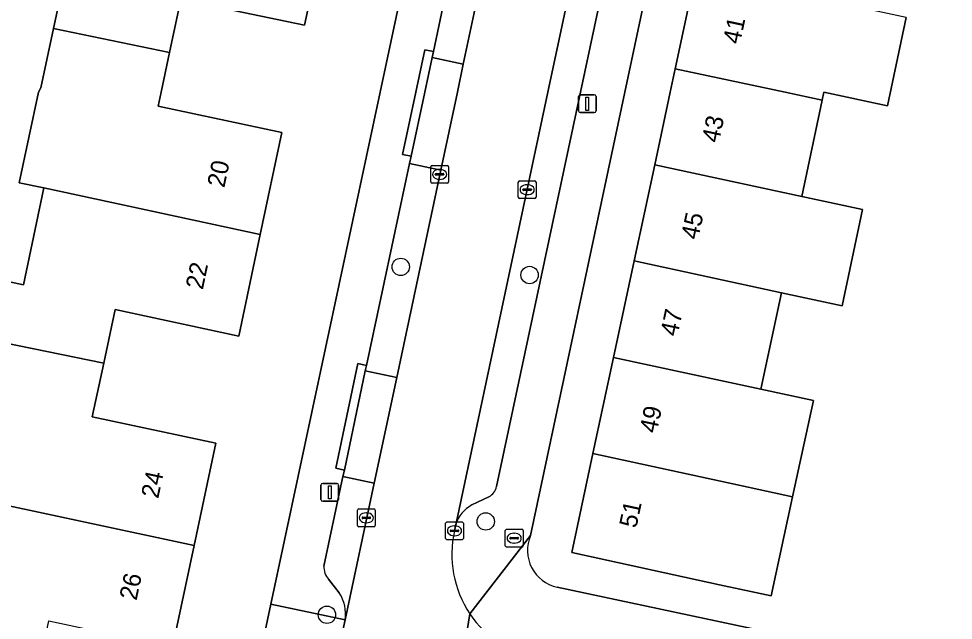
# Model space of a CAD drawing. Extents: x 160455 to 162082, y 388339 to 389736.
# Drawn here: x 161640.4 to 161693.1, y 388470.3 to 388504.1 of the extents above; entities that cross this region are included whole.
import ezdxf

# ---------------------------------------------------------------- set-up
doc = ezdxf.new("R2010")
doc.units = 0
for name, color, linetype in [('IMGEO_Boom', 7, 'Continuous'), ('IMGEO_Brandkraan', 7, 'Continuous'), ('IMGEO_Erf', 7, 'Continuous'), ('IMGEO_Kolk', 7, 'Continuous'), ('IMGEO_Lichtmast', 7, 'Continuous'), ('IMGEO_Pand', 7, 'Continuous'), ('IMGEO_Pand_nummerreeks', 7, 'Continuous'), ('IMGEO_Parkeervlak_open', 7, 'Continuous'), ('IMGEO_Rijbaan_lokaal_open', 7, 'Continuous'), ('IMGEO_Voetpad_open', 7, 'Continuous')]:
    doc.layers.add(name, color=color, linetype=linetype)

msp = doc.modelspace()

# ---------------------------------------------------------------- linework, layer by layer
at = {"layer": 'IMGEO_Boom'}
for centre in [(161661.953, 388490.165), (161669.216, 388489.706), (161666.742, 388475.82), (161657.791, 388470.563)]:
    msp.add_circle(centre, 0.489, dxfattribs=at)
at = {"layer": 'IMGEO_Brandkraan'}
for p, q in [((161667.846, 388474.455), (161667.846, 388475.307)), ((161667.921, 388475.381), (161668.773, 388475.381)), ((161668.334, 388475.161), (161668.359, 388475.161)), ((161668.847, 388475.307), (161668.847, 388474.455)), ((161668.105, 388474.875), (161668.105, 388474.887)), ((161668.543, 388474.838), (161668.145, 388474.838)), ((161668.148, 388474.924), (161668.546, 388474.924)), ((161668.357, 388474.601), (161668.332, 388474.601)), ((161668.589, 388474.887), (161668.589, 388474.875)), ((161668.773, 388474.381), (161667.921, 388474.381))]:
    msp.add_line(p, q, dxfattribs=at)
for points in [[(161667.846, 388474.455), (161667.846, 388475.307)], [(161667.921, 388475.381), (161668.773, 388475.381)], [(161668.847, 388475.307), (161668.847, 388474.455)], [(161668.773, 388474.381), (161667.921, 388474.381)]]:
    msp.add_lwpolyline(points, dxfattribs=at)
for centre, radius, start, end in [((161667.923, 388475.305), 0.0765, 91.552, 178.448), ((161667.923, 388475.305), 0.0765, 91.552, 178.448), ((161668.771, 388475.305), 0.0765, 1.552, 88.448), ((161668.771, 388475.305), 0.0765, 1.552, 88.448), ((161667.923, 388474.457), 0.0765, 181.552, 268.448), ((161667.923, 388474.457), 0.0765, 181.552, 268.448), ((161668.145, 388474.884), 0.0403, 85.8775, 175.7526), ((161668.142, 388474.874), 0.0366, 178.938, 274.7102), ((161668.546, 388474.881), 0.043, 264.8664, 352.4533), ((161668.55, 388474.886), 0.0386, 1.7309, 96.639), ((161668.771, 388474.457), 0.0765, 271.552, 358.448), ((161668.771, 388474.457), 0.0765, 271.552, 358.448)]:
    msp.add_arc(centre, radius, start, end, dxfattribs=at)
for centre, major_axis, ratio, start_param, end_param in [((161668.333, 388474.881), (-0.387, 0.002), 0.722429, 4.712389, 7.853982), ((161668.358, 388474.881), (-0.39, 0.002), 0.717154, 1.570796, 4.712389)]:
    msp.add_ellipse(centre, major_axis=major_axis, ratio=ratio, start_param=start_param, end_param=end_param, dxfattribs=at)
at = {"layer": 'IMGEO_Erf'}
for points in [[(161639.354, 388489.429), (161640.676, 388489.148), (161641.839, 388494.61), (161640.446, 388494.907), (161641.529, 388500), (161641.657, 388500.246), (161642.37, 388503.591), (161643.082, 388506.936), (161644.236, 388512.354), (161644.82, 388515.078), (161645.39, 388517.773), (161646.09, 388521.08), (161647.236, 388526.499), (161647.961, 388529.883), (161649.122, 388535.3), (161649.833, 388538.63), (161646.661, 388539.296), (161648.518, 388547.998), (161651.69, 388547.335), (161655.461, 388546.547), (161656.623, 388552.017), (161652.852, 388552.818), (161653.405, 388555.415)], [(161650.812, 388453.278), (161651.277, 388455.458), (161654.63, 388471.167), (161660.783, 388500), (161672.397, 388554.42)], [(161680.852, 388529.503), (161674.577, 388500), (161669.267, 388475.037)], [(161657.759, 388509.506), (161656.526, 388503.773), (161649.563, 388505.251), (161648.922, 388502.234), (161648.448, 388500), (161648.282, 388499.216), (161655.245, 388497.738), (161654.031, 388491.99), (161652.821, 388486.263), (161645.858, 388487.756), (161645.211, 388484.739), (161644.564, 388481.721), (161651.527, 388480.228), (161650.298, 388474.463), (161649.079, 388468.746)], [(161690.451, 388504.207), (161689.396, 388499.239), (161685.811, 388500), (161685.716, 388499.551), (161684.564, 388494.124), (161687.987, 388493.398), (161686.835, 388487.971), (161683.412, 388488.697), (161682.26, 388483.27), (161685.215, 388482.632), (161684.038, 388477.21), (161682.827, 388471.63), (161679.923, 388472.26), (161671.588, 388474.069), (161672.783, 388479.645), (161673.945, 388485.066), (161675.109, 388490.496), (161676.271, 388495.917), (161677.146, 388500), (161677.431, 388501.328), (161678.594, 388506.758)], [(161670.764, 388472.111), (161709.904, 388463.799), (161745.143, 388456.356)]]:
    msp.add_lwpolyline(points, dxfattribs=at)
msp.add_arc((161671.234, 388474.197), 2.138, 156.8762, 257.3142, dxfattribs=at)
at = {"layer": 'IMGEO_Kolk'}
for p, q in [((161663.639, 388494.949), (161663.639, 388495.801)), ((161663.714, 388495.875), (161664.566, 388495.875)), ((161664.127, 388495.655), (161664.152, 388495.655)), ((161664.64, 388495.801), (161664.64, 388494.949)), ((161663.898, 388495.369), (161663.898, 388495.381)), ((161664.336, 388495.332), (161663.938, 388495.332)), ((161663.941, 388495.418), (161664.339, 388495.418)), ((161664.15, 388495.095), (161664.125, 388495.095)), ((161664.382, 388495.381), (161664.382, 388495.369)), ((161668.653, 388495.012), (161669.505, 388495.012)), ((161664.566, 388494.875), (161663.714, 388494.875)), ((161668.578, 388494.086), (161668.578, 388494.938)), ((161668.837, 388494.506), (161668.837, 388494.518)), ((161669.275, 388494.469), (161668.877, 388494.469)), ((161668.88, 388494.555), (161669.278, 388494.555)), ((161669.066, 388494.792), (161669.091, 388494.792)), ((161669.321, 388494.518), (161669.321, 388494.506)), ((161669.579, 388494.938), (161669.579, 388494.086)), ((161669.505, 388494.012), (161668.653, 388494.012)), ((161669.089, 388494.232), (161669.064, 388494.232)), ((161659.585, 388476.526), (161660.437, 388476.526)), ((161659.51, 388475.6), (161659.51, 388476.452)), ((161659.769, 388476.02), (161659.769, 388476.032)), ((161659.812, 388476.069), (161660.21, 388476.069)), ((161659.998, 388476.306), (161660.023, 388476.306)), ((161660.253, 388476.032), (161660.253, 388476.02)), ((161660.511, 388476.452), (161660.511, 388475.6)), ((161660.437, 388475.526), (161659.585, 388475.526)), ((161660.207, 388475.983), (161659.809, 388475.983)), ((161660.021, 388475.746), (161659.996, 388475.746)), ((161664.48, 388474.868), (161664.48, 388475.72)), ((161664.555, 388475.794), (161665.407, 388475.794)), ((161664.968, 388475.574), (161664.993, 388475.574)), ((161665.481, 388475.72), (161665.481, 388474.868)), ((161664.739, 388475.288), (161664.739, 388475.3)), ((161665.177, 388475.251), (161664.779, 388475.251)), ((161664.782, 388475.337), (161665.18, 388475.337)), ((161664.991, 388475.014), (161664.966, 388475.014)), ((161665.223, 388475.3), (161665.223, 388475.288)), ((161665.407, 388474.794), (161664.555, 388474.794))]:
    msp.add_line(p, q, dxfattribs=at)
for points in [[(161663.639, 388494.949), (161663.639, 388495.801)], [(161663.714, 388495.875), (161664.566, 388495.875)], [(161664.64, 388495.801), (161664.64, 388494.949)], [(161668.653, 388495.012), (161669.505, 388495.012)], [(161664.566, 388494.875), (161663.714, 388494.875)], [(161668.578, 388494.086), (161668.578, 388494.938)], [(161669.579, 388494.938), (161669.579, 388494.086)], [(161669.505, 388494.012), (161668.653, 388494.012)], [(161659.585, 388476.526), (161660.437, 388476.526)], [(161659.51, 388475.6), (161659.51, 388476.452)], [(161660.511, 388476.452), (161660.511, 388475.6)], [(161660.437, 388475.526), (161659.585, 388475.526)], [(161664.48, 388474.868), (161664.48, 388475.72)], [(161664.555, 388475.794), (161665.407, 388475.794)], [(161665.481, 388475.72), (161665.481, 388474.868)], [(161665.407, 388474.794), (161664.555, 388474.794)]]:
    msp.add_lwpolyline(points, dxfattribs=at)
for centre, radius, start, end in [((161663.716, 388495.799), 0.0765, 91.552, 178.448), ((161663.716, 388495.799), 0.0765, 91.552, 178.448), ((161664.564, 388495.799), 0.0765, 1.552, 88.448), ((161664.564, 388495.799), 0.0765, 1.552, 88.448), ((161663.938, 388495.378), 0.0403, 85.8775, 175.7526), ((161663.935, 388495.368), 0.0366, 178.938, 274.7102), ((161664.339, 388495.375), 0.043, 264.8664, 352.4533), ((161664.343, 388495.38), 0.0386, 1.7309, 96.639), ((161668.655, 388494.936), 0.0765, 91.552, 178.448), ((161668.655, 388494.936), 0.0765, 91.552, 178.448), ((161669.503, 388494.936), 0.0765, 1.552, 88.448), ((161669.503, 388494.936), 0.0765, 1.552, 88.448), ((161663.716, 388494.951), 0.0765, 181.552, 268.448), ((161663.716, 388494.951), 0.0765, 181.552, 268.448), ((161664.564, 388494.951), 0.0765, 271.552, 358.448), ((161664.564, 388494.951), 0.0765, 271.552, 358.448), ((161668.877, 388494.515), 0.0403, 85.8775, 175.7526), ((161668.874, 388494.505), 0.0366, 178.938, 274.7102), ((161669.278, 388494.512), 0.043, 264.8664, 352.4533), ((161669.282, 388494.517), 0.0386, 1.7309, 96.639), ((161668.655, 388494.088), 0.0765, 181.552, 268.448), ((161668.655, 388494.088), 0.0765, 181.552, 268.448), ((161669.503, 388494.088), 0.0765, 271.552, 358.448), ((161669.503, 388494.088), 0.0765, 271.552, 358.448), ((161659.587, 388476.45), 0.0765, 91.552, 178.448), ((161659.587, 388476.45), 0.0765, 91.552, 178.448), ((161660.435, 388476.45), 0.0765, 1.552, 88.448), ((161660.435, 388476.45), 0.0765, 1.552, 88.448), ((161659.809, 388476.029), 0.0403, 85.8775, 175.7526), ((161659.806, 388476.019), 0.0366, 178.938, 274.7102), ((161660.21, 388476.026), 0.043, 264.8664, 352.4533), ((161660.214, 388476.031), 0.0386, 1.7309, 96.639), ((161659.587, 388475.602), 0.0765, 181.552, 268.448), ((161659.587, 388475.602), 0.0765, 181.552, 268.448), ((161660.435, 388475.602), 0.0765, 271.552, 358.448), ((161660.435, 388475.602), 0.0765, 271.552, 358.448), ((161664.557, 388475.718), 0.0765, 91.552, 178.448), ((161664.557, 388475.718), 0.0765, 91.552, 178.448), ((161665.405, 388475.718), 0.0765, 1.552, 88.448), ((161665.405, 388475.718), 0.0765, 1.552, 88.448), ((161664.779, 388475.297), 0.0403, 85.8775, 175.7526), ((161664.776, 388475.287), 0.0366, 178.938, 274.7102), ((161665.18, 388475.294), 0.043, 264.8664, 352.4533), ((161665.184, 388475.299), 0.0386, 1.7309, 96.639), ((161664.557, 388474.87), 0.0765, 181.552, 268.448), ((161664.557, 388474.87), 0.0765, 181.552, 268.448), ((161665.405, 388474.87), 0.0765, 271.552, 358.448), ((161665.405, 388474.87), 0.0765, 271.552, 358.448)]:
    msp.add_arc(centre, radius, start, end, dxfattribs=at)
for centre, major_axis, ratio, start_param, end_param in [((161664.126, 388495.375), (-0.387, 0.002), 0.722429, 4.712389, 7.853982), ((161664.151, 388495.375), (-0.39, 0.002), 0.717154, 1.570796, 4.712389), ((161669.065, 388494.512), (-0.387, 0.002), 0.722429, 4.712389, 7.853982), ((161669.09, 388494.512), (-0.39, 0.002), 0.717154, 1.570796, 4.712389), ((161659.997, 388476.026), (-0.387, 0.002), 0.722429, 4.712389, 7.853982), ((161660.022, 388476.026), (-0.39, 0.002), 0.717154, 1.570796, 4.712389), ((161664.967, 388475.294), (-0.387, 0.002), 0.722429, 4.712389, 7.853982), ((161664.992, 388475.294), (-0.39, 0.002), 0.717154, 1.570796, 4.712389)]:
    msp.add_ellipse(centre, major_axis=major_axis, ratio=ratio, start_param=start_param, end_param=end_param, dxfattribs=at)
at = {"layer": 'IMGEO_Lichtmast'}
for p, q in [((161671.975, 388498.958), (161671.975, 388499.758)), ((161671.975, 388499.758), (161671.975, 388498.958)), ((161672.075, 388499.858), (161672.865, 388499.858)), ((161672.865, 388499.858), (161672.075, 388499.858)), ((161672.965, 388499.758), (161672.965, 388498.958)), ((161672.965, 388498.958), (161672.965, 388499.758)), ((161672.865, 388498.858), (161672.075, 388498.858)), ((161672.075, 388498.858), (161672.865, 388498.858)), ((161657.454, 388477.062), (161657.454, 388477.862)), ((161657.454, 388477.862), (161657.454, 388477.062)), ((161657.554, 388477.962), (161658.344, 388477.962)), ((161658.344, 388477.962), (161657.554, 388477.962)), ((161658.444, 388477.862), (161658.444, 388477.062)), ((161658.444, 388477.062), (161658.444, 388477.862)), ((161658.344, 388476.962), (161657.554, 388476.962)), ((161657.554, 388476.962), (161658.344, 388476.962))]:
    msp.add_line(p, q, dxfattribs=at)
for points in [[(161672.395, 388499.733), (161672.545, 388499.733), (161672.545, 388498.983), (161672.395, 388498.983), (161672.395, 388499.733)], [(161657.874, 388477.837), (161658.024, 388477.837), (161658.024, 388477.087), (161657.874, 388477.087), (161657.874, 388477.837)]]:
    msp.add_lwpolyline(points, dxfattribs=at)
for centre, start, end in [((161672.075, 388499.758), 90, 180), ((161672.075, 388499.758), 90, 180), ((161672.865, 388499.758), 0, 90), ((161672.865, 388499.758), 360, 90), ((161672.075, 388498.958), 180, 270), ((161672.075, 388498.958), 180, 270), ((161672.865, 388498.958), 270, 0), ((161672.865, 388498.958), 270, 0), ((161657.554, 388477.862), 90, 180), ((161657.554, 388477.862), 90, 180), ((161658.344, 388477.862), 0, 90), ((161658.344, 388477.862), 360, 90), ((161657.554, 388477.062), 180, 270), ((161657.554, 388477.062), 180, 270), ((161658.344, 388477.062), 270, 0), ((161658.344, 388477.062), 270, 0)]:
    msp.add_arc(centre, 0.1, start, end, dxfattribs=at)
at = {"layer": 'IMGEO_Pand'}
for points in [[(161648.922, 388502.234), (161649.563, 388505.251), (161656.526, 388503.773), (161657.759, 388509.506), (161647.989, 388511.555), (161644.236, 388512.354), (161643.082, 388506.936), (161642.37, 388503.591)], [(161690.451, 388504.207), (161678.594, 388506.758), (161677.431, 388501.328), (161683.623, 388500), (161685.716, 388499.551), (161685.811, 388500), (161689.396, 388499.239)], [(161641.839, 388494.61), (161654.031, 388491.99), (161655.245, 388497.738), (161648.282, 388499.216), (161648.448, 388500), (161648.922, 388502.234), (161642.37, 388503.591), (161641.657, 388500.246), (161641.529, 388500), (161640.446, 388494.907)], [(161684.564, 388494.124), (161685.716, 388499.551), (161683.623, 388500), (161677.431, 388501.328), (161677.146, 388500), (161676.271, 388495.917)], [(161684.564, 388494.124), (161676.271, 388495.917), (161675.109, 388490.496), (161683.412, 388488.697), (161686.835, 388487.971), (161687.987, 388493.398)], [(161641.839, 388494.61), (161640.676, 388489.148), (161639.354, 388489.429), (161636.268, 388490.086), (161635.547, 388486.702), (161645.211, 388484.739), (161645.858, 388487.756), (161652.821, 388486.263), (161654.031, 388491.99)], [(161682.26, 388483.27), (161683.412, 388488.697), (161675.109, 388490.496), (161673.945, 388485.066)], [(161645.211, 388484.739), (161635.547, 388486.702), (161634.856, 388483.455), (161637.942, 388482.798), (161638.638, 388482.65), (161637.478, 388477.206), (161650.298, 388474.463), (161651.527, 388480.228), (161644.564, 388481.721)], [(161682.26, 388483.27), (161673.945, 388485.066), (161672.783, 388479.645), (161681.109, 388477.844), (161684.038, 388477.21), (161685.215, 388482.632)], [(161684.038, 388477.21), (161681.109, 388477.844), (161672.783, 388479.645), (161671.588, 388474.069), (161679.923, 388472.26), (161682.827, 388471.63)], [(161641.476, 388467.175), (161642.117, 388470.215), (161647.494, 388469.08), (161649.079, 388468.746), (161650.298, 388474.463), (161637.478, 388477.206), (161636.782, 388477.354), (161635.64, 388471.989), (161632.528, 388472.652), (161631.797, 388469.219), (161634.909, 388468.557)]]:
    msp.add_lwpolyline(points, close=True, dxfattribs=at)
at = {"layer": 'IMGEO_Parkeervlak_open'}
for points in [[(161676.532, 388529.435), (161670.25, 388500), (161665.05, 388475.64)], [(161667.357, 388477.787), (161672.093, 388500), (161677.674, 388526.175)], [(161660.456, 388477.983), (161658.695, 388478.358), (161657.621, 388473.308)], [(161658.815, 388470.274), (161660.456, 388477.983)], [(161665.959, 388476.752), (161666.916, 388477.205)], [(161657.877, 388472.562), (161658.479, 388471.794)]]:
    msp.add_lwpolyline(points, dxfattribs=at)
for points in [[(161667.887, 388512.899), (161666.103, 388513.279), (161663.793, 388502.292), (161663.721, 388501.953), (161665.478, 388501.579)], [(161665.142, 388500), (161665.478, 388501.579), (161663.721, 388501.953), (161663.303, 388500), (161662.533, 388496.394), (161662.445, 388495.984), (161664.207, 388495.609)], [(161664.207, 388495.609), (161662.445, 388495.984), (161660.016, 388484.615), (161659.952, 388484.313), (161661.724, 388483.939)], [(161661.724, 388483.939), (161659.952, 388484.313), (161658.772, 388478.72), (161658.695, 388478.358), (161660.456, 388477.983)]]:
    msp.add_lwpolyline(points, close=True, dxfattribs=at)
for centre, radius, start, end in [((161666.501, 388477.978), 0.877, 298.2492, 347.4461), ((161666.888, 388475.065), 1.926, 118.838, 162.6337), ((161658.678, 388473.254), 1.058, 177.063, 220.8177), ((161656.754, 388470.616), 2.089, 350.586, 34.3438)]:
    msp.add_arc(centre, radius, start, end, dxfattribs=at)
at = {"layer": 'IMGEO_Rijbaan_lokaal_open'}
for points in [[(161670.25, 388500), (161676.532, 388529.435), (161676.583, 388529.672), (161671.685, 388530.74), (161669.138, 388518.775), (161667.887, 388512.899), (161665.478, 388501.579), (161665.142, 388500), (161664.207, 388495.609), (161661.724, 388483.939), (161660.456, 388477.983), (161658.815, 388470.274), (161658.024, 388466.75), (161656.797, 388460.84), (161656.255, 388458.38), (161655.492, 388454.745)], [(161664.976, 388475.294), (161665.05, 388475.64), (161670.25, 388500)], [(161665.84, 388470.627), (161664.549, 388462.532)], [(161664.549, 388462.532), (161665.84, 388470.627)]]:
    msp.add_lwpolyline(points, dxfattribs=at)
for centre, radius, start, end in [((161670.915, 388473.98), 6.083, 167.5262, 213.4506), ((161670.912, 388473.979), 6.08, 213.4608, 259.4135)]:
    msp.add_arc(centre, radius, start, end, dxfattribs=at)
at = {"layer": 'IMGEO_Voetpad_open'}
for points in [[(161672.397, 388554.42), (161660.783, 388500), (161654.63, 388471.167), (161658.815, 388470.274)], [(161665.84, 388470.627), (161669.267, 388475.037), (161674.577, 388500), (161680.852, 388529.503), (161679.279, 388534.083)], [(161677.674, 388526.175), (161672.093, 388500), (161667.357, 388477.787)], [(161657.621, 388473.308), (161658.695, 388478.358), (161658.772, 388478.72), (161658.283, 388478.823), (161659.527, 388484.718), (161660.016, 388484.615), (161662.445, 388495.984), (161662.533, 388496.394), (161662.046, 388496.498), (161662.794, 388500), (161663.305, 388502.396), (161663.793, 388502.292), (161666.103, 388513.279)], [(161666.916, 388477.205), (161665.959, 388476.752)], [(161665.05, 388475.64), (161664.976, 388475.294)], [(161669.267, 388475.037), (161665.84, 388470.627)], [(161658.479, 388471.794), (161657.877, 388472.562)], [(161745.143, 388456.356), (161709.904, 388463.799), (161670.764, 388472.111)], [(161656.255, 388458.38), (161656.797, 388460.84), (161656.308, 388460.941), (161657.535, 388466.851), (161658.024, 388466.75), (161658.815, 388470.274), (161654.63, 388471.167), (161651.277, 388455.458), (161650.812, 388453.278)]]:
    msp.add_lwpolyline(points, dxfattribs=at)
for points in [[(161663.303, 388500), (161663.721, 388501.953), (161663.793, 388502.292), (161663.305, 388502.396), (161662.794, 388500), (161662.046, 388496.498), (161662.533, 388496.394)], [(161659.952, 388484.313), (161660.016, 388484.615), (161659.527, 388484.718), (161658.283, 388478.823), (161658.772, 388478.72)]]:
    msp.add_lwpolyline(points, close=True, dxfattribs=at)
for centre, radius, start, end in [((161666.501, 388477.978), 0.877, 298.2492, 347.4461), ((161666.888, 388475.065), 1.926, 118.838, 162.6337), ((161670.915, 388473.98), 6.083, 167.5262, 213.4506), ((161671.234, 388474.197), 2.138, 156.8762, 257.3142), ((161658.678, 388473.254), 1.058, 177.063, 220.8177), ((161656.754, 388470.616), 2.089, 350.586, 34.3438), ((161670.912, 388473.979), 6.08, 213.4608, 259.4135)]:
    msp.add_arc(centre, radius, start, end, dxfattribs=at)

# ---------------------------------------------------------------- texts
at = {"layer": 'IMGEO_Pand_nummerreeks'}
for s, rotation, p in [('41', 77.904, (161681.073, 388502.67)), ('43', 77.9017, (161679.881, 388497.107)), ('20', 78.0721, (161652.004, 388494.585)), ('45', 77.9017, (161678.713, 388491.655)), ('22', 78.0721, (161650.791, 388488.841)), ('47', 77.9017, (161677.544, 388486.204)), ('49', 77.8993, (161676.375, 388480.751)), ('24', 77.9646, (161648.278, 388477.075)), ('51', 77.8993, (161675.23, 388475.409)), ('26', 77.9646, (161647.054, 388471.334))]:
    msp.add_text(s, height=1, rotation=rotation, dxfattribs=at).set_placement(p)

doc.saveas('drawing.dxf')
